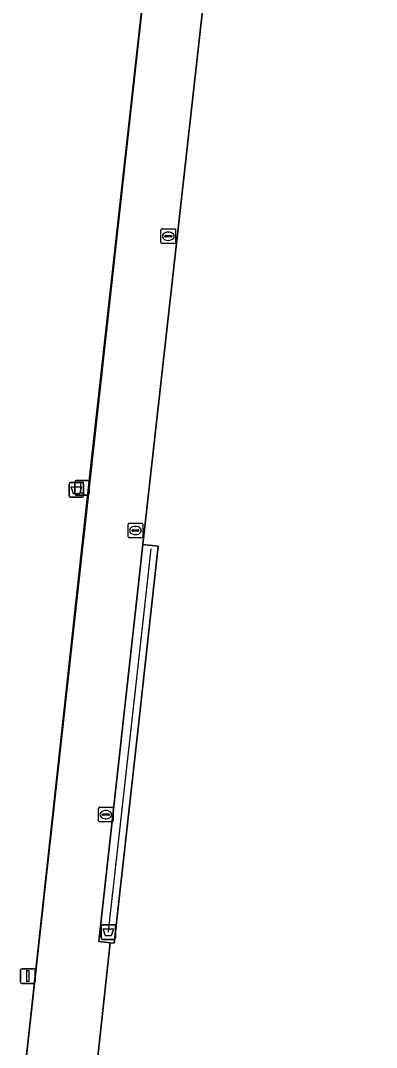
# Model space of a CAD drawing. Extents: x 162510 to 163918, y 388494 to 389774.
# Drawn here: x 162995.2 to 163019.4, y 388716.2 to 388786.2 of the extents above; entities that cross this region are included whole.
import ezdxf

# ---------------------------------------------------------------- set-up
doc = ezdxf.new("R2010")
doc.units = 0
for name, color, linetype in [('IMGEO_Afvalbak', 7, 'Continuous'), ('IMGEO_Groenvoorziening', 7, 'Continuous'), ('IMGEO_Hek', 7, 'Continuous'), ('IMGEO_Kolk', 7, 'Continuous'), ('IMGEO_Lichtmast', 7, 'Continuous'), ('IMGEO_Voetpad_open', 7, 'Continuous')]:
    doc.layers.add(name, color=color, linetype=linetype)

msp = doc.modelspace()

# ---------------------------------------------------------------- linework, layer by layer
at = {"layer": 'IMGEO_Afvalbak'}
for p, q in [((162998.635, 388754.68), (162999.425, 388754.68)), ((162999.425, 388754.68), (162998.635, 388754.68)), ((162998.535, 388753.78), (162998.535, 388754.58)), ((162998.535, 388754.58), (162998.535, 388753.78)), ((162999.525, 388754.58), (162999.525, 388753.78)), ((162999.525, 388753.78), (162999.525, 388754.58)), ((162999.425, 388753.68), (162998.635, 388753.68)), ((162998.635, 388753.68), (162999.425, 388753.68)), ((163000.811, 388724.565), (163001.601, 388724.565)), ((163001.601, 388724.565), (163000.811, 388724.565)), ((163000.711, 388723.665), (163000.711, 388724.465)), ((163000.711, 388724.465), (163000.711, 388723.665)), ((163001.701, 388724.465), (163001.701, 388723.665)), ((163001.701, 388723.665), (163001.701, 388724.465)), ((163001.601, 388723.565), (163000.811, 388723.565)), ((163000.811, 388723.565), (163001.601, 388723.565))]:
    msp.add_line(p, q, dxfattribs=at)
for points in [[(162998.678, 388754.394), (162999.382, 388754.394), (162999.233, 388753.924), (162998.827, 388753.924), (162998.678, 388754.394)], [(163000.854, 388724.279), (163001.558, 388724.279), (163001.409, 388723.809), (163001.003, 388723.809), (163000.854, 388724.279)]]:
    msp.add_lwpolyline(points, dxfattribs=at)
for centre, start, end in [((162998.635, 388754.58), 90, 180), ((162998.635, 388754.58), 90, 180), ((162999.425, 388754.58), 0, 90), ((162999.425, 388754.58), 360, 90), ((162998.635, 388753.78), 180, 270), ((162998.635, 388753.78), 180, 270), ((162999.425, 388753.78), 270, 0), ((162999.425, 388753.78), 270, 0), ((163000.811, 388724.465), 90, 180), ((163000.811, 388724.465), 90, 180), ((163001.601, 388724.465), 0, 90), ((163001.601, 388724.465), 360, 90), ((163000.811, 388723.665), 180, 270), ((163000.811, 388723.665), 180, 270), ((163001.601, 388723.665), 270, 0), ((163001.601, 388723.665), 270, 0)]:
    msp.add_arc(centre, 0.1, start, end, dxfattribs=at)
at = {"layer": 'IMGEO_Groenvoorziening'}
msp.add_lwpolyline([(163119.889, 388822.986), (163014.044, 388835.011), (163008.756, 388787.944), (163007.737, 388788.054), (163003.56, 388750.47), (163004.604, 388750.347), (163004.147, 388746.215), (163003.255, 388738.16), (163001.722, 388724.299), (163001.611, 388723.299), (163001.32, 388723.33), (163000, 388710.953), (162999.089, 388702.41), (163000, 388702.312), (163104.95, 388690.968), (163111.679, 388750)], close=True, dxfattribs=at)
msp.add_lwpolyline([(162995.492, 388714.399), (162999.38, 388750), (163000, 388755.61), (163005.427, 388804.551)], dxfattribs=at)
at = {"layer": 'IMGEO_Hek'}
for points in [[(163005.689, 388806.988), (163005.427, 388804.551), (162995.492, 388714.399)], [(163001.206, 388724.065), (163001.324, 388725.119), (163003.141, 388741.368), (163003.78, 388747.08), (163004.124, 388750.16)]]:
    msp.add_lwpolyline(points, dxfattribs=at)
at = {"layer": 'IMGEO_Kolk'}
for p, q in [((163004.785, 388771.033), (163004.785, 388771.885)), ((163004.86, 388771.959), (163005.712, 388771.959)), ((163005.044, 388771.453), (163005.044, 388771.465)), ((163005.482, 388771.416), (163005.084, 388771.416)), ((163005.087, 388771.502), (163005.485, 388771.502)), ((163005.273, 388771.739), (163005.298, 388771.739)), ((163005.528, 388771.465), (163005.528, 388771.453)), ((163005.786, 388771.885), (163005.786, 388771.033)), ((163005.712, 388770.959), (163004.86, 388770.959)), ((163005.296, 388771.179), (163005.271, 388771.179)), ((163002.546, 388750.994), (163002.546, 388751.846)), ((163002.621, 388751.92), (163003.473, 388751.92)), ((163003.547, 388751.846), (163003.547, 388750.994)), ((163002.805, 388751.414), (163002.805, 388751.426)), ((163003.243, 388751.377), (163002.845, 388751.377)), ((163002.848, 388751.463), (163003.246, 388751.463)), ((163003.057, 388751.14), (163003.032, 388751.14)), ((163003.034, 388751.7), (163003.059, 388751.7)), ((163003.289, 388751.426), (163003.289, 388751.414)), ((163003.473, 388750.92), (163002.621, 388750.92)), ((163000.534, 388731.639), (163000.534, 388732.491)), ((163000.609, 388732.565), (163001.461, 388732.565)), ((163001.022, 388732.345), (163001.047, 388732.345)), ((163001.535, 388732.491), (163001.535, 388731.639)), ((163001.461, 388731.565), (163000.609, 388731.565)), ((163000.793, 388732.059), (163000.793, 388732.071)), ((163001.231, 388732.022), (163000.833, 388732.022)), ((163000.836, 388732.108), (163001.234, 388732.108)), ((163001.045, 388731.785), (163001.02, 388731.785)), ((163001.277, 388732.071), (163001.277, 388732.059))]:
    msp.add_line(p, q, dxfattribs=at)
for points in [[(163004.785, 388771.033), (163004.785, 388771.885)], [(163004.86, 388771.959), (163005.712, 388771.959)], [(163005.786, 388771.885), (163005.786, 388771.033)], [(163005.712, 388770.959), (163004.86, 388770.959)], [(163002.546, 388750.994), (163002.546, 388751.846)], [(163002.621, 388751.92), (163003.473, 388751.92)], [(163003.547, 388751.846), (163003.547, 388750.994)], [(163003.473, 388750.92), (163002.621, 388750.92)], [(163000.534, 388731.639), (163000.534, 388732.491)], [(163000.609, 388732.565), (163001.461, 388732.565)], [(163001.535, 388732.491), (163001.535, 388731.639)], [(163001.461, 388731.565), (163000.609, 388731.565)]]:
    msp.add_lwpolyline(points, dxfattribs=at)
for centre, radius, start, end in [((163004.862, 388771.883), 0.0765, 91.55205, 178.44795), ((163004.862, 388771.883), 0.0765, 91.55205, 178.44795), ((163005.084, 388771.462), 0.0403, 85.87752, 175.75265), ((163005.081, 388771.452), 0.0366, 178.93798, 274.71019), ((163005.485, 388771.459), 0.043, 264.86636, 352.45326), ((163005.489, 388771.464), 0.0386, 1.73085, 96.63898), ((163005.71, 388771.883), 0.0765, 1.55205, 88.44795), ((163005.71, 388771.883), 0.0765, 1.55205, 88.44795), ((163004.862, 388771.035), 0.0765, 181.55205, 268.44795), ((163004.862, 388771.035), 0.0765, 181.55205, 268.44795), ((163005.71, 388771.035), 0.0765, 271.55205, 358.44795), ((163005.71, 388771.035), 0.0765, 271.55205, 358.44795), ((163002.623, 388751.844), 0.0765, 91.55205, 178.44795), ((163002.623, 388751.844), 0.0765, 91.55205, 178.44795), ((163003.471, 388751.844), 0.0765, 1.55205, 88.44795), ((163003.471, 388751.844), 0.0765, 1.55205, 88.44795), ((163002.845, 388751.423), 0.0403, 85.87752, 175.75265), ((163002.842, 388751.413), 0.0366, 178.93798, 274.71019), ((163003.246, 388751.42), 0.043, 264.86636, 352.45326), ((163003.25, 388751.425), 0.0386, 1.73085, 96.63898), ((163002.623, 388750.996), 0.0765, 181.55205, 268.44795), ((163002.623, 388750.996), 0.0765, 181.55205, 268.44795), ((163003.471, 388750.996), 0.0765, 271.55205, 358.44795), ((163003.471, 388750.996), 0.0765, 271.55205, 358.44795), ((163000.611, 388732.489), 0.0765, 91.55205, 178.44795), ((163000.611, 388732.489), 0.0765, 91.55205, 178.44795), ((163001.459, 388732.489), 0.0765, 1.55205, 88.44795), ((163001.459, 388732.489), 0.0765, 1.55205, 88.44795), ((163000.611, 388731.641), 0.0765, 181.55205, 268.44795), ((163000.611, 388731.641), 0.0765, 181.55205, 268.44795), ((163000.833, 388732.068), 0.0403, 85.87752, 175.75265), ((163000.83, 388732.058), 0.0366, 178.93798, 274.71019), ((163001.234, 388732.065), 0.043, 264.86636, 352.45326), ((163001.238, 388732.07), 0.0386, 1.73085, 96.63898), ((163001.459, 388731.641), 0.0765, 271.55205, 358.44795), ((163001.459, 388731.641), 0.0765, 271.55205, 358.44795)]:
    msp.add_arc(centre, radius, start, end, dxfattribs=at)
for centre, major_axis, ratio, start_param, end_param in [((163005.272, 388771.459), (-0.387, 0.002), 0.722429, 4.712389, 7.853982), ((163005.297, 388771.459), (-0.39, 0.002), 0.717154, 1.570796, 4.712389), ((163003.033, 388751.42), (-0.387, 0.002), 0.722429, 4.712389, 7.853982), ((163003.058, 388751.42), (-0.39, 0.002), 0.717154, 1.570796, 4.712389), ((163001.021, 388732.065), (-0.387, 0.002), 0.722429, 4.712389, 7.853982), ((163001.046, 388732.065), (-0.39, 0.002), 0.717154, 1.570796, 4.712389)]:
    msp.add_ellipse(centre, major_axis=major_axis, ratio=ratio, start_param=start_param, end_param=end_param, dxfattribs=at)
at = {"layer": 'IMGEO_Lichtmast'}
for p, q in [((162998.922, 388753.928), (162998.922, 388754.728)), ((162998.922, 388754.728), (162998.922, 388753.928)), ((162999.022, 388754.828), (162999.812, 388754.828)), ((162999.812, 388754.828), (162999.022, 388754.828)), ((162999.912, 388754.728), (162999.912, 388753.928)), ((162999.912, 388753.928), (162999.912, 388754.728)), ((162999.812, 388753.828), (162999.022, 388753.828)), ((162999.022, 388753.828), (162999.812, 388753.828)), ((162995.235, 388720.664), (162995.235, 388721.464)), ((162995.235, 388721.464), (162995.235, 388720.664)), ((162995.335, 388721.564), (162996.125, 388721.564)), ((162996.125, 388721.564), (162995.335, 388721.564)), ((162996.225, 388721.464), (162996.225, 388720.664)), ((162996.225, 388720.664), (162996.225, 388721.464)), ((162996.125, 388720.564), (162995.335, 388720.564)), ((162995.335, 388720.564), (162996.125, 388720.564))]:
    msp.add_line(p, q, dxfattribs=at)
for points in [[(162999.342, 388754.703), (162999.492, 388754.703), (162999.492, 388753.953), (162999.342, 388753.953), (162999.342, 388754.703)], [(162995.655, 388721.439), (162995.805, 388721.439), (162995.805, 388720.689), (162995.655, 388720.689), (162995.655, 388721.439)]]:
    msp.add_lwpolyline(points, dxfattribs=at)
for centre, start, end in [((162999.022, 388754.728), 90, 180), ((162999.022, 388754.728), 90, 180), ((162999.812, 388754.728), 0, 90), ((162999.812, 388754.728), 360, 90), ((162999.022, 388753.928), 180, 270), ((162999.022, 388753.928), 180, 270), ((162999.812, 388753.928), 270, 0), ((162999.812, 388753.928), 270, 0), ((162995.335, 388721.464), 90, 180), ((162995.335, 388721.464), 90, 180), ((162996.125, 388721.464), 0, 90), ((162996.125, 388721.464), 360, 90), ((162995.335, 388720.664), 180, 270), ((162995.335, 388720.664), 180, 270), ((162996.125, 388720.664), 270, 0), ((162996.125, 388720.664), 270, 0)]:
    msp.add_arc(centre, 0.1, start, end, dxfattribs=at)
at = {"layer": 'IMGEO_Voetpad_open'}
for points in [[(163005.427, 388804.551), (163000, 388755.61), (162999.38, 388750), (162995.492, 388714.399)], [(163000, 388710.953), (163001.32, 388723.33), (163000.554, 388723.412), (163000.83, 388725.896), (163000.852, 388726.094), (163003.307, 388748.194), (163003.56, 388750.47), (163007.737, 388788.054)]]:
    msp.add_lwpolyline(points, dxfattribs=at)
msp.add_lwpolyline([(163003.56, 388750.47), (163003.307, 388748.194), (163000.852, 388726.094), (163000.83, 388725.896), (163000.554, 388723.412), (163001.32, 388723.33), (163001.611, 388723.299), (163001.722, 388724.299), (163003.255, 388738.16), (163004.147, 388746.215), (163004.604, 388750.347)], close=True, dxfattribs=at)

doc.saveas('drawing.dxf')
